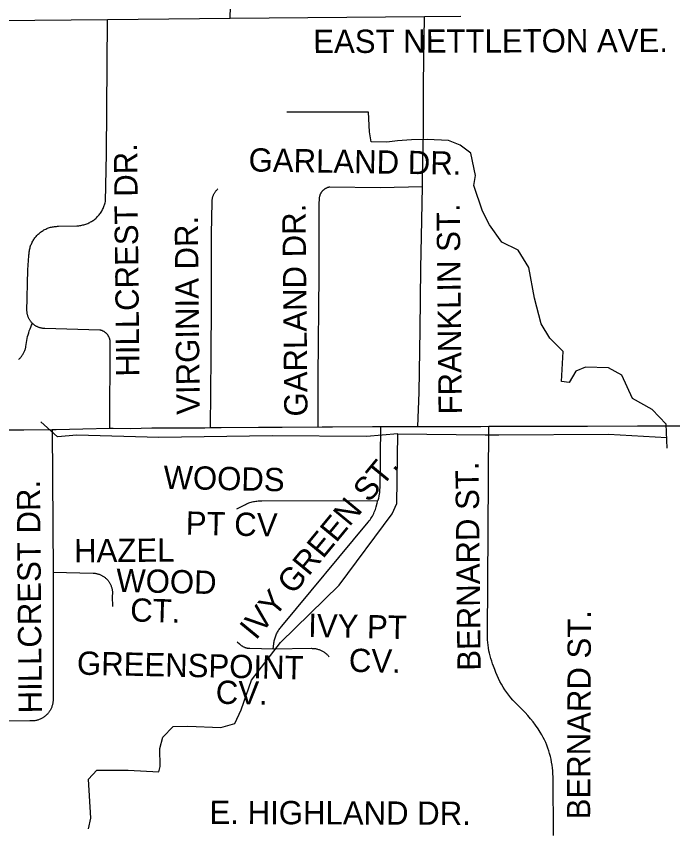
# Model space of a CAD drawing. Extents: x 1670563 to 1761545, y 515755 to 578944.
# Drawn here: x 1701206 to 1703320, y 544193 to 546820 of the extents above; entities that cross this region are included whole.
import ezdxf

# ---------------------------------------------------------------- set-up
doc = ezdxf.new("R2010")
doc.units = 0
for name, color, linetype in [('SHP_LINE', 7, 'Continuous'), ('STREETCL', 7, 'Continuous'), ('STRNAMES', 7, 'Continuous')]:
    doc.layers.add(name, color=color, linetype=linetype)

msp = doc.modelspace()

# ---------------------------------------------------------------- linework, layer by layer
at = {"layer": 'SHP_LINE'}
for points in [[(1703303, 545429), (1703299, 545506), (1703254, 545553), (1703191, 545589), (1703156, 545664), (1703114, 545687), (1703039, 545690), (1703008, 545677), (1702987, 545640), (1702962, 545643), (1702967, 545740), (1702925, 545783), (1702897, 545829), (1702875, 545912), (1702857, 546011), (1702823, 546066), (1702770, 546092), (1702730, 546148), (1702708, 546192), (1702680, 546275), (1702685, 546307), (1702670, 546379), (1702636, 546405), (1702598, 546420), (1702530, 546423), (1702479, 546422), (1702434, 546419), (1702400, 546414), (1702349, 546416), (1702344, 546448), (1702340, 546511), (1702078, 546511)], [(1702435, 545475), (1702334, 545466), (1702030, 545468), (1701665, 545463), (1701401, 545470), (1701339, 545465), (1701285, 545513)], [(1701439, 544202), (1701446, 544237), (1701439, 544362), (1701465, 544391), (1701566, 544391), (1701665, 544386), (1701670, 544403), (1701668, 544461), (1701678, 544498), (1701711, 544532), (1701759, 544533), (1701865, 544529), (1701910, 544542), (1701930, 544586), (1701964, 544681), (1702057, 544803), (1702246, 544987), (1702417, 545217), (1702432, 545250), (1702435, 545475)], [(1702435, 545475), (1702716, 545472), (1702760, 545472), (1703114, 545474), (1703301, 545463)]]:
    msp.add_lwpolyline(points, dxfattribs=at)
at = {"layer": 'STREETCL'}
for points in [[(1701894.9, 546813.7), (1701900.6, 547005), (1701907.5, 547142.8)], [(1699862.6, 546796.1), (1700622.7, 546803.3), (1700638.2, 546802.8), (1700648.5, 546803.3), (1700679.1, 546802.1), (1700709.7, 546800.2), (1700718.2, 546799.7), (1700726.8, 546799.5), (1700735.4, 546799.6), (1700744, 546800.1), (1700752.6, 546800.8), (1700761.1, 546801.7), (1700915.1, 546804.8), (1701499.7, 546810.1)], [(1701258.5, 545830.4), (1701257.1, 545831.8), (1701255.7, 545833.3), (1701254.4, 545834.8), (1701253.1, 545836.3), (1701251.9, 545837.9), (1701250.7, 545839.6), (1701249.6, 545841.2), (1701248.6, 545842.9), (1701247.6, 545844.7), (1701246.7, 545846.5), (1701245.8, 545848.3), (1701245, 545850.1), (1701244.2, 545852), (1701243.6, 545853.9), (1701243, 545855.8), (1701242.4, 545857.7), (1701241.9, 545859.6), (1701241.5, 545861.6), (1701241.2, 545863.6), (1701240.9, 545865.6), (1701240.7, 545867.6), (1701240.5, 545869.6), (1701243.7, 546002.9), (1701246.9, 546048.2), (1701247, 546051.4), (1701247.1, 546054.7), (1701247.4, 546057.9), (1701247.7, 546061.2), (1701248.2, 546064.4), (1701248.8, 546067.6), (1701249.5, 546070.8), (1701250.3, 546074), (1701251.2, 546077.1), (1701252.2, 546080.2), (1701253.4, 546083.2), (1701254.6, 546086.3), (1701255.9, 546089.2), (1701257.4, 546092.2), (1701258.9, 546095), (1701260.5, 546097.9), (1701262.3, 546100.6), (1701264.1, 546103.3), (1701266, 546106), (1701268, 546108.5), (1701270.1, 546111), (1701272.3, 546113.4), (1701274.6, 546115.8), (1701276.9, 546118), (1701279.4, 546120.2), (1701281.9, 546122.3), (1701284.4, 546124.3), (1701287.1, 546126.3), (1701289.8, 546128.1), (1701292.5, 546129.8), (1701295.3, 546131.5), (1701298.2, 546133), (1701301.1, 546134.4), (1701304.1, 546135.8), (1701307.1, 546137), (1701310.2, 546138.1), (1701313.3, 546139.1), (1701316.4, 546140.1), (1701319.6, 546140.9), (1701322.8, 546141.6), (1701326, 546142.1), (1701329.2, 546142.6), (1701332.4, 546143), (1701335.7, 546143.2), (1701338.9, 546143.4), (1701342.2, 546143.4), (1701401, 546145), (1701404.3, 546145.1), (1701407.6, 546145.4), (1701410.9, 546145.8), (1701414.2, 546146.3), (1701417.5, 546146.9), (1701420.8, 546147.6), (1701424, 546148.4), (1701427.2, 546149.4), (1701430.4, 546150.4), (1701433.5, 546151.6), (1701436.6, 546152.9), (1701439.6, 546154.2), (1701442.6, 546155.7), (1701445.6, 546157.3), (1701448.5, 546159), (1701451.3, 546160.8), (1701454, 546162.6), (1701456.7, 546164.6), (1701459.3, 546166.7), (1701461.9, 546168.8), (1701464.4, 546171.1), (1701466.8, 546173.4), (1701469.1, 546175.8), (1701471.3, 546178.3), (1701473.5, 546180.8), (1701475.5, 546183.5), (1701477.5, 546186.2), (1701479.3, 546188.9), (1701481.1, 546191.8), (1701482.8, 546194.7), (1701484.3, 546197.6), (1701485.8, 546200.6), (1701487.2, 546203.6), (1701488.4, 546206.7), (1701489.6, 546209.9), (1701490.6, 546213), (1701491.5, 546216.3), (1701492.4, 546219.5), (1701493.1, 546222.8), (1701496.2, 546376.7), (1701499.7, 546810.1)], [(1701499.7, 546810.1), (1701894.9, 546813.7)], [(1701894.9, 546813.7), (1702521, 546819.4)], [(1702514.2, 546271.6), (1702514.8, 546301.5), (1702518.2, 546450.3), (1702517.5, 546604.4), (1702521, 546819.4)], [(1702521, 546819.4), (1702638, 546820.5)], [(1701831.6, 545494.8), (1701833.4, 545722.5), (1701835, 545893.9), (1701835, 546117.6), (1701836.6, 546222.4), (1701836.6, 546224.3), (1701836.8, 546226.3), (1701837, 546228.3), (1701837.2, 546230.2), (1701837.6, 546232.2), (1701838, 546234.1), (1701838.4, 546236), (1701839, 546237.9), (1701839.6, 546239.8), (1701840.2, 546241.7), (1701840.9, 546243.5), (1701841.7, 546245.3), (1701842.6, 546247.1), (1701843.5, 546248.9), (1701844.5, 546250.6), (1701845.5, 546252.3), (1701846.6, 546253.9), (1701847.7, 546255.5), (1701848.9, 546257.1), (1701850.2, 546258.7), (1701851.5, 546260.1), (1701852.8, 546261.6), (1701854.2, 546263), (1701855.7, 546264.3)], [(1702178.1, 545497.4), (1702178.6, 545660.9), (1702182.1, 545987), (1702182.1, 546027.1), (1702182.1, 546215.4), (1702182.6, 546232.1), (1702182.6, 546233.4), (1702182.7, 546234.8), (1702182.9, 546236.2), (1702183.1, 546237.6), (1702183.4, 546239), (1702183.7, 546240.3), (1702184, 546241.7), (1702184.4, 546243), (1702184.8, 546244.3), (1702185.3, 546245.6), (1702185.9, 546246.9), (1702186.4, 546248.2), (1702187.1, 546249.4), (1702187.7, 546250.6), (1702188.4, 546251.8), (1702189.2, 546253), (1702190, 546254.2), (1702190.8, 546255.3), (1702191.6, 546256.4), (1702192.5, 546257.4), (1702193.5, 546258.5), (1702194.4, 546259.5), (1702195.4, 546260.4), (1702196.5, 546261.4), (1702197.6, 546262.3), (1702198.7, 546263.1), (1702199.8, 546263.9), (1702200.9, 546264.7), (1702202.1, 546265.4), (1702203.3, 546266.1), (1702204.5, 546266.8), (1702205.8, 546267.4), (1702207.1, 546268), (1702208.4, 546268.5), (1702209.7, 546269), (1702211, 546269.4), (1702212.3, 546269.8), (1702213.7, 546270.1), (1702215, 546270.4), (1702216.4, 546270.6), (1702378.5, 546268.7), (1702514.2, 546271.6)], [(1702499.8, 545498.8), (1702503.6, 545607.6), (1702507.1, 545811.4), (1702509, 546007.5), (1702512.1, 546163.1), (1702514.2, 546271.6)], [(1701213.8, 545714.8), (1701215.7, 545716.5), (1701217.5, 545718.2), (1701219.2, 545720.1), (1701220.9, 545722), (1701222.5, 545723.9), (1701224.1, 545725.9), (1701225.5, 545728), (1701226.9, 545730.1), (1701228.3, 545732.2), (1701229.5, 545734.4), (1701230.7, 545736.7), (1701231.8, 545738.9), (1701232.8, 545741.3), (1701233.7, 545743.6), (1701234.6, 545746), (1701235.3, 545748.4), (1701236, 545750.8), (1701236.6, 545753.3), (1701237.1, 545755.8), (1701237.7, 545762.2), (1701238.6, 545768.7), (1701239.6, 545775.1), (1701240.9, 545781.5), (1701242.4, 545787.9), (1701244.1, 545794.1), (1701246, 545800.4), (1701248.1, 545806.5), (1701250.4, 545812.6), (1701252.9, 545818.6), (1701255.6, 545824.6), (1701258.5, 545830.4)], [(1701507.1, 545492.6), (1701508.9, 545768), (1701508.9, 545769.4), (1701508.8, 545770.9), (1701508.7, 545772.3), (1701508.5, 545773.7), (1701508.3, 545775.1), (1701508, 545776.5), (1701507.7, 545778), (1701507.4, 545779.3), (1701507, 545780.7), (1701506.5, 545782.1), (1701506, 545783.4), (1701505.5, 545784.8), (1701504.9, 545786.1), (1701504.3, 545787.4), (1701503.6, 545788.6), (1701502.9, 545789.9), (1701502.1, 545791.1), (1701501.3, 545792.3), (1701500.5, 545793.4), (1701499.6, 545794.6), (1701498.7, 545795.7), (1701497.7, 545796.7), (1701496.7, 545797.8), (1701495.7, 545798.8), (1701494.6, 545799.7), (1701493.5, 545800.7), (1701492.4, 545801.6), (1701491.2, 545802.4), (1701490, 545803.2), (1701488.8, 545804), (1701487.6, 545804.7), (1701486.3, 545805.4), (1701485, 545806), (1701483.7, 545806.6), (1701482.4, 545807.2), (1701481.1, 545807.7), (1701479.7, 545808.2), (1701478.3, 545808.6), (1701476.9, 545808.9), (1701475.5, 545809.2), (1701297.7, 545814), (1701295.7, 545814.1), (1701293.7, 545814.2), (1701291.8, 545814.5), (1701289.8, 545814.7), (1701287.9, 545815.1), (1701286, 545815.5), (1701284, 545816), (1701282.1, 545816.5), (1701280.3, 545817.1), (1701278.4, 545817.8), (1701276.6, 545818.5), (1701274.8, 545819.3), (1701273, 545820.2), (1701271.2, 545821.1), (1701269.5, 545822.1), (1701267.8, 545823.1), (1701266.2, 545824.2), (1701264.5, 545825.3), (1701263, 545826.5), (1701261.4, 545827.8), (1701259.9, 545829.1), (1701258.5, 545830.4)], [(1700540.9, 545481.4), (1700832.9, 545485.3), (1700873.6, 545483.9), (1700965.9, 545485.6), (1701027, 545485.6), (1701179.4, 545487.6), (1701230.3, 545488.1), (1701321.3, 545488.8)], [(1701321.3, 545488.8), (1701334.9, 545488.9), (1701420, 545490.9), (1701507.1, 545492.6)], [(1701321.3, 545488.8), (1701324.4, 545027.8)], [(1701507.1, 545492.6), (1701518.4, 545492.8), (1701574.3, 545492), (1701642.5, 545493.7), (1701695.9, 545493.9), (1701813.4, 545494.5), (1701831.6, 545494.8)], [(1701831.6, 545494.8), (1701865.7, 545495.3), (1701986.5, 545496.1), (1702062.6, 545496.4), (1702191.1, 545497.5), (1702224.9, 545497.2), (1702353.4, 545498.6), (1702379.6, 545498.6)], [(1702379.6, 545498.6), (1702377.1, 545301.4), (1702376.4, 545293.9), (1702375.7, 545286.3), (1702373.8, 545275), (1702372.3, 545266.9), (1702371, 545260.5)], [(1702379.6, 545498.6), (1702499.8, 545498.8)], [(1702499.8, 545498.8), (1702542, 545498.9), (1702702.4, 545498.9), (1702728, 545499)], [(1702936.8, 544180.2), (1702934.9, 544370.2), (1702934.6, 544379.6), (1702934, 544389), (1702933.1, 544398.4), (1702931.9, 544407.7), (1702930.4, 544417), (1702928.6, 544426.3), (1702926.5, 544435.4), (1702924, 544444.5), (1702921.3, 544453.6), (1702918.2, 544462.5), (1702914.8, 544471.3), (1702911.2, 544480), (1702907.3, 544488.5), (1702903, 544496.9), (1702898.5, 544505.2), (1702893.7, 544513.3), (1702886.5, 544524.7), (1702878.9, 544535.7), (1702871, 544546.6), (1702862.7, 544557.1), (1702854, 544567.4), (1702845, 544577.3), (1702835.6, 544587), (1702827.7, 544594), (1702820.1, 544601.3), (1702812.7, 544608.8), (1702805.6, 544616.6), (1702798.8, 544624.6), (1702792.2, 544632.9), (1702785.9, 544641.4), (1702779.9, 544650), (1702774.3, 544658.9), (1702768.9, 544668), (1702763.8, 544677.3), (1702759.1, 544686.7), (1702754.7, 544696.3), (1702750.6, 544706), (1702746.9, 544715.9), (1702743.5, 544725.9), (1702740.3, 544734), (1702737.4, 544742.3), (1702734.8, 544750.7), (1702732.4, 544759.1), (1702730.3, 544767.7), (1702728.5, 544776.2), (1702727, 544784.9), (1702725.7, 544793.6), (1702724.8, 544802.3), (1702724.1, 544811), (1702723.7, 544819.8), (1702723.5, 544828.6), (1702728, 545499)], [(1702728, 545499), (1702887.1, 545499.7), (1703046.4, 545500), (1703207.3, 545500.8), (1703369.3, 545500.6)], [(1701916.9, 545233.2), (1701944.2, 545247.5), (1701947.7, 545249.1), (1701951.3, 545250.6), (1701954.9, 545252.1), (1701958.5, 545253.3), (1701962.2, 545254.5), (1701966, 545255.5), (1701969.7, 545256.4), (1701973.5, 545257.2), (1701977.4, 545257.8), (1701981.2, 545258.3), (1701985.1, 545258.7), (1701988.9, 545258.9), (1701992.8, 545259), (1701996.7, 545259), (1702371, 545260.5)], [(1702033.7, 544782.4), (1702035.3, 544798), (1702035.7, 544801.3), (1702036.2, 544804.7), (1702036.8, 544808), (1702037.6, 544811.3), (1702038.4, 544814.5), (1702039.4, 544817.7), (1702040.5, 544820.9), (1702041.7, 544824.1), (1702043, 544827.2), (1702044.4, 544830.2), (1702045.9, 544833.2), (1702047.5, 544836.2), (1702049.2, 544839.1), (1702051, 544841.9), (1702052.9, 544844.7), (1702054.9, 544847.4), (1702057, 544850), (1702059.2, 544852.6), (1702061.5, 544855), (1702339.7, 545190.4), (1702342.7, 545194), (1702345.4, 545197.8), (1702348.1, 545201.6), (1702350.6, 545205.5), (1702353, 545209.5), (1702355.2, 545213.6), (1702357.3, 545217.7), (1702359.3, 545221.9), (1702361.1, 545226.2), (1702362.8, 545230.5), (1702365.6, 545239.4), (1702368.7, 545251.5), (1702371, 545260.5)], [(1701324.4, 545027.8), (1701324.7, 544623.2), (1701324.7, 544620.8), (1701324.7, 544618.4), (1701324.7, 544615.9), (1701324.5, 544613.5), (1701324.3, 544611.1), (1701323.9, 544608.7), (1701323.5, 544606.3), (1701323, 544603.9), (1701322.4, 544601.6), (1701321.8, 544599.2), (1701321, 544596.9), (1701320.2, 544594.6), (1701319.3, 544592.4), (1701318.3, 544590.1), (1701317.2, 544588), (1701316.1, 544585.8), (1701314.9, 544583.7), (1701313.6, 544581.6), (1701312.3, 544579.6), (1701310.8, 544577.6), (1701309.4, 544575.7), (1701307.8, 544573.9), (1701306.2, 544572), (1701304.5, 544570.3), (1701302.7, 544568.6), (1701300.9, 544567), (1701299.1, 544565.4), (1701297.2, 544563.9), (1701295.2, 544562.5), (1701293.2, 544561.1), (1701291.2, 544559.8), (1701289.1, 544558.6), (1701286.9, 544557.4), (1701284.7, 544556.3), (1701282.5, 544555.3), (1701280.3, 544554.4), (1701278, 544553.6), (1701275.7, 544552.8), (1701273.3, 544552.1), (1701271, 544551.5), (1701268.6, 544551), (1701266.2, 544550.6), (1701263.8, 544550.2), (1701261.4, 544550), (1701259, 544549.8), (1701256.6, 544549.7), (1701254.1, 544549.7), (1701251.7, 544549.8), (1701249.3, 544549.9), (1701072.3, 544549.6)], [(1701324.4, 545029.6), (1701453.8, 545025.9), (1701456, 545025.8), (1701458.2, 545025.7), (1701460.4, 545025.4), (1701462.5, 545025.1), (1701464.7, 545024.7), (1701466.8, 545024.2), (1701469, 545023.7), (1701471.1, 545023), (1701473.2, 545022.3), (1701475.2, 545021.6), (1701477.2, 545020.7), (1701479.2, 545019.8), (1701481.2, 545018.9), (1701483.1, 545017.8), (1701485, 545016.7), (1701486.9, 545015.6), (1701488.7, 545014.3), (1701490.5, 545013), (1701492.2, 545011.7), (1701493.9, 545010.3), (1701495.5, 545008.8), (1701497.1, 545007.3), (1701498.6, 545005.7), (1701500.1, 545004.1), (1701501.5, 545002.4), (1701502.9, 545000.6), (1701504.2, 544998.9), (1701505.4, 544997.1), (1701506.6, 544995.2), (1701507.7, 544993.3), (1701508.7, 544991.4), (1701509.7, 544989.4), (1701510.6, 544987.4), (1701511.4, 544985.4), (1701512.2, 544983.3), (1701512.9, 544981.2), (1701513.5, 544979.1), (1701514, 544977), (1701514.5, 544974.8), (1701514.9, 544972.7), (1701515.2, 544970.5), (1701515.5, 544968.3), (1701515.7, 544966.1), (1701515.8, 544963.9), (1701515.8, 544961.7), (1701515.7, 544959.6), (1701515.6, 544957.4), (1701515.4, 544955.2), (1701515.1, 544953), (1701514.8, 544950.8), (1701516.2, 544918.2)], [(1701917.6, 544804.7), (1701924.7, 544798.6), (1701925.8, 544797.4), (1701927, 544796.3), (1701928.3, 544795.2), (1701929.5, 544794.2), (1701930.8, 544793.2), (1701932.2, 544792.2), (1701933.5, 544791.3), (1701934.9, 544790.4), (1701936.3, 544789.6), (1701937.8, 544788.9), (1701939.3, 544788.1), (1701940.8, 544787.5), (1701942.3, 544786.9), (1701943.9, 544786.3), (1701945.4, 544785.8), (1701947, 544785.4), (1701948.6, 544785), (1701950.2, 544784.6), (1701951.8, 544784.3), (1701953.5, 544784.1), (1701955.1, 544783.9), (1701956.7, 544783.8), (1701958.4, 544783.8), (1702033.7, 544782.4)], [(1702033.7, 544782.4), (1702156.9, 544783.8), (1702159.4, 544783.7), (1702161.9, 544783.6), (1702164.3, 544783.5), (1702166.8, 544783.2), (1702169.3, 544782.8), (1702171.8, 544782.4), (1702174.2, 544781.8), (1702176.6, 544781.2), (1702179, 544780.5), (1702181.4, 544779.7), (1702183.7, 544778.8), (1702186.1, 544777.9), (1702188.3, 544776.9), (1702190.6, 544775.8), (1702192.8, 544774.6), (1702194.9, 544773.3), (1702197, 544772), (1702199.1, 544770.5), (1702201.1, 544769.1), (1702203.1, 544767.5), (1702205, 544765.9), (1702206.8, 544764.2), (1702208.6, 544762.4), (1702210.3, 544760.6), (1702212, 544758.8), (1702213.6, 544756.8)]]:
    msp.add_lwpolyline(points, dxfattribs=at)

# ---------------------------------------------------------------- texts
at = {"layer": 'STRNAMES'}
for s, rotation, p in [('EAST NETTLETON AVE.', 0.1674, (1702162.7, 546701.5)), ('HILLCREST DR.', 90.578, (1701602.8, 545659.3)), ('GARLAND DR.', 359.0705, (1701953.9, 546320.2)), ('GARLAND DR.', 90.578, (1702144.4, 545531)), ('FRANKLIN ST.', 90.578, (1702641.3, 545537.6)), ('VIRGINIA DR.', 90.578, (1701797.4, 545536.6)), ('IVY GREEN ST.', 50.528, (1701977.6, 544807.5)), ('WOODS ', 358.778, (1701679.7, 545297.7)), ('BERNARD ST.', 90.578, (1702702, 544711.8)), ('HILLCREST DR.', 90.478, (1701288.6, 544574.4)), ('PT CV', 358.778, (1701751.4, 545150)), ('HAZEL', 0.478, (1701392.6, 545060.5)), ('WOOD ', 358.7101, (1701527.4, 544965.6)), ('CT.', 358.276, (1701572.2, 544870.5)), ('IVY PT', 358.778, (1702145.6, 544820.4)), ('BERNARD ST.', 89.778, (1703054.4, 544232.7)), ('CV.', 358.778, (1702276.6, 544708.1)), ('GREENSPOINT', 358.778, (1701400.9, 544699.1)), ('CV.', 358.778, (1701847.9, 544605.3)), ('E. HIGHLAND DR.', 359.778, (1701828.5, 544217.9))]:
    msp.add_text(s, height=75, rotation=rotation, dxfattribs=at).set_placement(p)

doc.saveas('drawing.dxf')
